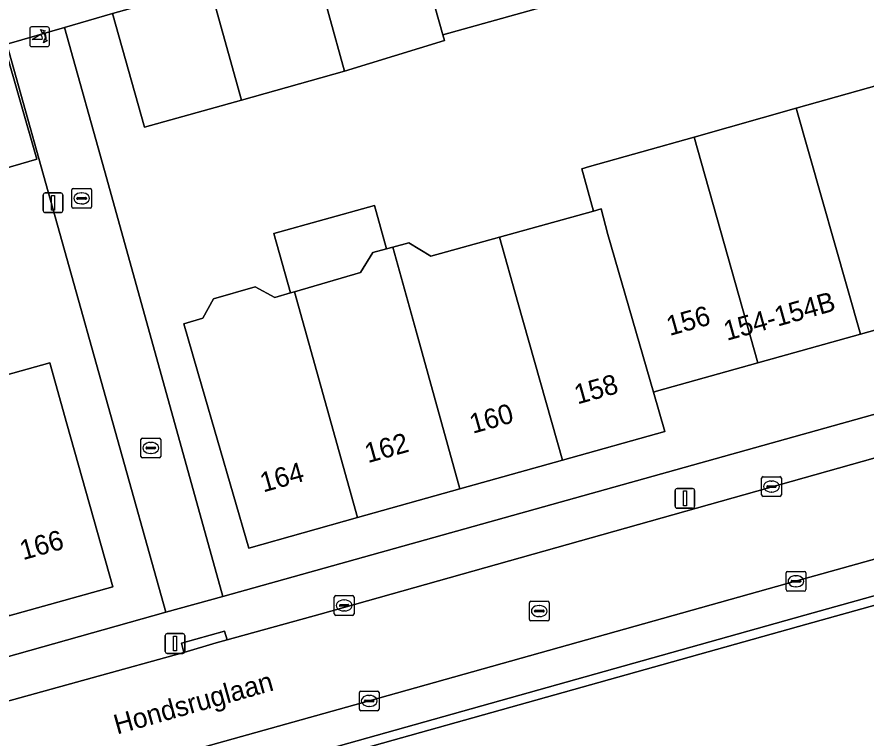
# Model space of a CAD drawing. Extents: x 159626 to 160723, y 388173 to 389416.
# Drawn here: x 159883.2 to 159926.3, y 388254.47 to 388291.06 of the extents above; entities that cross this region are included whole.
import ezdxf

# ---------------------------------------------------------------- set-up
doc = ezdxf.new("R2010")
doc.units = 0
for name, color, linetype in [('IMGEO_Erf', 7, 'Continuous'), ('IMGEO_Groenvoorziening', 7, 'Continuous'), ('IMGEO_Kolk', 7, 'Continuous'), ('IMGEO_Lichtmast', 7, 'Continuous'), ('IMGEO_Openbare_ruimte_label', 7, 'Continuous'), ('IMGEO_Pand', 7, 'Continuous'), ('IMGEO_Pand_nummerreeks', 7, 'Continuous'), ('IMGEO_Parkeervlak_open', 7, 'Continuous'), ('IMGEO_Poller', 7, 'Continuous'), ('IMGEO_Rijbaan_lokaal_open', 7, 'Continuous'), ('IMGEO_Rioolput', 7, 'Continuous'), ('IMGEO_Voetpad_open', 7, 'Continuous')]:
    doc.layers.add(name, color=color, linetype=linetype)

msp = doc.modelspace()

# ---------------------------------------------------------------- linework, layer by layer
at = {"layer": 'IMGEO_Erf'}
for points in [[(159929.16, 388302.674), (159925.978, 388301.769), (159926.807, 388298.808), (159925.022, 388298.308), (159922.902, 388297.714), (159922.077, 388300.659), (159918.909, 388299.871), (159920.407, 388294.517), (159915.286, 388293.084), (159909.857, 388291.564), (159904.817, 388290.154), (159904.899, 388289.863), (159899.82, 388288.312), (159894.588, 388286.845), (159889.668, 388285.465), (159888.049, 388291.237), (159885.607, 388290.526), (159887.756, 388282.848), (159893.644, 388261.656), (159940.482, 388274.742)], [(159850.46, 388260.367), (159853.266, 388250.313), (159854.746, 388250.727), (159859.945, 388252.179), (159890.751, 388260.859), (159882.69, 388289.677), (159882.551, 388289.637), (159884.21, 388283.84), (159880.306, 388282.712), (159880.026, 388283.683), (159876.635, 388282.704), (159876.906, 388281.765), (159871.718, 388280.315), (159866.463, 388278.846), (159861.175, 388277.368), (159861.009, 388277.956), (159855.902, 388276.515), (159855.316, 388278.592), (159852.955, 388277.926), (159852.544, 388279.397)], [(159931.153, 388276.402), (159926.023, 388274.966), (159920.814, 388273.508), (159915.661, 388272.065), (159915.51, 388272.023), (159916.089, 388270.02), (159910.895, 388268.566), (159905.683, 388267.106), (159900.487, 388265.651), (159894.96, 388264.103), (159892.584, 388272.322), (159891.668, 388275.492), (159892.633, 388275.771), (159893.179, 388276.762), (159895.293, 388277.373), (159896.284, 388276.827), (159897.081, 388277.057), (159896.245, 388280.08), (159901.341, 388281.499), (159901.952, 388279.289), (159902.283, 388279.38), (159903.085, 388279.602), (159904.21, 388278.924), (159907.698, 388279.89), (159912.462, 388281.209), (159911.874, 388283.358), (159912.268, 388283.469), (159917.578, 388284.967), (159922.75, 388286.426), (159927.938, 388287.889)]]:
    msp.add_lwpolyline(points, dxfattribs=at)
msp.add_lwpolyline([(159874.428, 388270.612), (159875.294, 388267.502), (159878.413, 388268.37), (159877.55, 388271.473), (159879.605, 388272.045), (159880.054, 388272.17), (159884.871, 388273.51), (159885.734, 388270.407), (159888.06, 388262.147), (159882.79, 388260.673), (159877.604, 388259.222), (159872.418, 388257.772), (159867.232, 388256.321), (159862.028, 388254.865), (159856.404, 388253.292), (159855.061, 388258.109), (159854.088, 388261.6), (159853.216, 388264.759), (159858.849, 388266.313), (159864.029, 388267.742), (159869.246, 388269.182)], close=True, dxfattribs=at)
at = {"layer": 'IMGEO_Groenvoorziening'}
msp.add_lwpolyline([(160020.117, 388276.986), (160019.381, 388280.018), (160019.313, 388280.785), (160019.315, 388281.813), (160019.579, 388287.147), (160016.393, 388286.257), (160000, 388281.676), (159943.07, 388265.766), (159923.296, 388260.24), (159886.729, 388250), (159844.944, 388238.299), (159842.813, 388239.959), (159842.555, 388239.919), (159842.41, 388239.878), (159841.82, 388239.721)], dxfattribs=at)
at = {"layer": 'IMGEO_Kolk'}
for p, q in [((159886.057, 388282.356), (159886.909, 388282.356)), ((159885.982, 388281.43), (159885.982, 388282.282)), ((159886.284, 388281.899), (159886.682, 388281.899)), ((159886.47, 388282.136), (159886.495, 388282.136)), ((159886.983, 388282.282), (159886.983, 388281.43)), ((159886.241, 388281.85), (159886.241, 388281.862)), ((159886.679, 388281.813), (159886.281, 388281.813)), ((159886.493, 388281.576), (159886.468, 388281.576)), ((159886.725, 388281.862), (159886.725, 388281.85)), ((159886.909, 388281.356), (159886.057, 388281.356)), ((159889.492, 388268.762), (159889.492, 388269.614)), ((159889.567, 388269.688), (159890.419, 388269.688)), ((159889.98, 388269.468), (159890.005, 388269.468)), ((159890.493, 388269.614), (159890.493, 388268.762)), ((159889.751, 388269.182), (159889.751, 388269.194)), ((159890.189, 388269.145), (159889.791, 388269.145)), ((159889.794, 388269.231), (159890.192, 388269.231)), ((159890.235, 388269.194), (159890.235, 388269.182)), ((159890.419, 388268.688), (159889.567, 388268.688)), ((159890.003, 388268.908), (159889.978, 388268.908)), ((159921, 388266.805), (159921, 388267.657)), ((159921.075, 388267.731), (159921.927, 388267.731)), ((159922.001, 388267.657), (159922.001, 388266.805)), ((159921.259, 388267.225), (159921.259, 388267.237)), ((159921.302, 388267.274), (159921.7, 388267.274)), ((159921.488, 388267.511), (159921.513, 388267.511)), ((159921.743, 388267.237), (159921.743, 388267.225)), ((159921.697, 388267.188), (159921.299, 388267.188)), ((159921.511, 388266.951), (159921.486, 388266.951)), ((159921.927, 388266.731), (159921.075, 388266.731)), ((159922.314, 388262.923), (159923.166, 388262.923)), ((159922.239, 388261.997), (159922.239, 388262.849)), ((159922.727, 388262.703), (159922.752, 388262.703)), ((159923.24, 388262.849), (159923.24, 388261.997)), ((159922.498, 388262.417), (159922.498, 388262.429)), ((159922.936, 388262.38), (159922.538, 388262.38)), ((159922.541, 388262.466), (159922.939, 388262.466)), ((159922.75, 388262.143), (159922.725, 388262.143)), ((159922.982, 388262.429), (159922.982, 388262.417)), ((159899.307, 388260.768), (159899.307, 388261.62)), ((159899.382, 388261.694), (159900.234, 388261.694)), ((159900.308, 388261.62), (159900.308, 388260.768)), ((159923.166, 388261.923), (159922.314, 388261.923)), ((159899.566, 388261.188), (159899.566, 388261.2)), ((159899.609, 388261.237), (159900.007, 388261.237)), ((159899.795, 388261.474), (159899.82, 388261.474)), ((159900.05, 388261.2), (159900.05, 388261.188)), ((159900.004, 388261.151), (159899.606, 388261.151)), ((159899.818, 388260.914), (159899.793, 388260.914)), ((159900.234, 388260.694), (159899.382, 388260.694)), ((159900.579, 388255.926), (159900.579, 388256.778)), ((159900.654, 388256.852), (159901.506, 388256.852)), ((159901.067, 388256.632), (159901.092, 388256.632)), ((159901.58, 388256.778), (159901.58, 388255.926)), ((159900.838, 388256.346), (159900.838, 388256.358)), ((159901.276, 388256.309), (159900.878, 388256.309)), ((159900.881, 388256.395), (159901.279, 388256.395)), ((159901.09, 388256.072), (159901.065, 388256.072)), ((159901.322, 388256.358), (159901.322, 388256.346)), ((159901.506, 388255.852), (159900.654, 388255.852))]:
    msp.add_line(p, q, dxfattribs=at)
for points in [[(159886.057, 388282.356), (159886.909, 388282.356)], [(159885.982, 388281.43), (159885.982, 388282.282)], [(159886.983, 388282.282), (159886.983, 388281.43)], [(159886.909, 388281.356), (159886.057, 388281.356)], [(159889.492, 388268.762), (159889.492, 388269.614)], [(159889.567, 388269.688), (159890.419, 388269.688)], [(159890.493, 388269.614), (159890.493, 388268.762)], [(159890.419, 388268.688), (159889.567, 388268.688)], [(159921, 388266.805), (159921, 388267.657)], [(159921.075, 388267.731), (159921.927, 388267.731)], [(159922.001, 388267.657), (159922.001, 388266.805)], [(159921.927, 388266.731), (159921.075, 388266.731)], [(159922.314, 388262.923), (159923.166, 388262.923)], [(159922.239, 388261.997), (159922.239, 388262.849)], [(159923.24, 388262.849), (159923.24, 388261.997)], [(159899.307, 388260.768), (159899.307, 388261.62)], [(159899.382, 388261.694), (159900.234, 388261.694)], [(159900.308, 388261.62), (159900.308, 388260.768)], [(159923.166, 388261.923), (159922.314, 388261.923)], [(159900.234, 388260.694), (159899.382, 388260.694)], [(159900.579, 388255.926), (159900.579, 388256.778)], [(159900.654, 388256.852), (159901.506, 388256.852)], [(159901.58, 388256.778), (159901.58, 388255.926)], [(159901.506, 388255.852), (159900.654, 388255.852)]]:
    msp.add_lwpolyline(points, dxfattribs=at)
for centre, radius, start, end in [((159886.059, 388282.28), 0.0765, 91.552, 178.448), ((159886.059, 388282.28), 0.0765, 91.552, 178.448), ((159886.907, 388282.28), 0.0765, 1.552, 88.448), ((159886.907, 388282.28), 0.0765, 1.552, 88.448), ((159886.281, 388281.859), 0.0403, 85.8775, 175.7526), ((159886.686, 388281.861), 0.0386, 1.7309, 96.639), ((159886.278, 388281.849), 0.0366, 178.938, 274.7102), ((159886.682, 388281.856), 0.043, 264.8664, 352.4533), ((159886.059, 388281.432), 0.0765, 181.552, 268.448), ((159886.059, 388281.432), 0.0765, 181.552, 268.448), ((159886.907, 388281.432), 0.0765, 271.552, 358.448), ((159886.907, 388281.432), 0.0765, 271.552, 358.448), ((159889.569, 388269.612), 0.0765, 91.552, 178.448), ((159889.569, 388269.612), 0.0765, 91.552, 178.448), ((159890.417, 388269.612), 0.0765, 1.552, 88.448), ((159890.417, 388269.612), 0.0765, 1.552, 88.448), ((159889.791, 388269.191), 0.0403, 85.8775, 175.7526), ((159889.788, 388269.181), 0.0366, 178.938, 274.7102), ((159890.192, 388269.188), 0.043, 264.8664, 352.4533), ((159890.196, 388269.193), 0.0386, 1.7309, 96.639), ((159889.569, 388268.764), 0.0765, 181.552, 268.448), ((159889.569, 388268.764), 0.0765, 181.552, 268.448), ((159890.417, 388268.764), 0.0765, 271.552, 358.448), ((159890.417, 388268.764), 0.0765, 271.552, 358.448), ((159921.077, 388267.655), 0.0765, 91.552, 178.448), ((159921.077, 388267.655), 0.0765, 91.552, 178.448), ((159921.925, 388267.655), 0.0765, 1.552, 88.448), ((159921.925, 388267.655), 0.0765, 1.552, 88.448), ((159921.299, 388267.234), 0.0403, 85.8775, 175.7526), ((159921.296, 388267.224), 0.0366, 178.938, 274.7102), ((159921.7, 388267.231), 0.043, 264.8664, 352.4533), ((159921.704, 388267.236), 0.0386, 1.7309, 96.639), ((159921.077, 388266.807), 0.0765, 181.552, 268.448), ((159921.077, 388266.807), 0.0765, 181.552, 268.448), ((159921.925, 388266.807), 0.0765, 271.552, 358.448), ((159921.925, 388266.807), 0.0765, 271.552, 358.448), ((159922.316, 388262.847), 0.0765, 91.552, 178.448), ((159922.316, 388262.847), 0.0765, 91.552, 178.448), ((159923.164, 388262.847), 0.0765, 1.552, 88.448), ((159923.164, 388262.847), 0.0765, 1.552, 88.448), ((159922.538, 388262.426), 0.0403, 85.8775, 175.7526), ((159922.535, 388262.416), 0.0366, 178.938, 274.7102), ((159922.939, 388262.423), 0.043, 264.8664, 352.4533), ((159922.943, 388262.428), 0.0386, 1.7309, 96.639), ((159899.384, 388261.618), 0.0765, 91.552, 178.448), ((159899.384, 388261.618), 0.0765, 91.552, 178.448), ((159900.232, 388261.618), 0.0765, 1.552, 88.448), ((159900.232, 388261.618), 0.0765, 1.552, 88.448), ((159922.316, 388261.999), 0.0765, 181.552, 268.448), ((159922.316, 388261.999), 0.0765, 181.552, 268.448), ((159923.164, 388261.999), 0.0765, 271.552, 358.448), ((159923.164, 388261.999), 0.0765, 271.552, 358.448), ((159899.606, 388261.197), 0.0403, 85.8775, 175.7526), ((159899.603, 388261.187), 0.0366, 178.938, 274.7102), ((159900.007, 388261.194), 0.043, 264.8664, 352.4533), ((159900.011, 388261.199), 0.0386, 1.7309, 96.639), ((159899.384, 388260.77), 0.0765, 181.552, 268.448), ((159899.384, 388260.77), 0.0765, 181.552, 268.448), ((159900.232, 388260.77), 0.0765, 271.552, 358.448), ((159900.232, 388260.77), 0.0765, 271.552, 358.448), ((159900.656, 388256.776), 0.0765, 91.552, 178.448), ((159900.656, 388256.776), 0.0765, 91.552, 178.448), ((159901.504, 388256.776), 0.0765, 1.552, 88.448), ((159901.504, 388256.776), 0.0765, 1.552, 88.448), ((159900.878, 388256.355), 0.0403, 85.8775, 175.7526), ((159900.875, 388256.345), 0.0366, 178.938, 274.7102), ((159901.279, 388256.352), 0.043, 264.8664, 352.4533), ((159901.283, 388256.357), 0.0386, 1.7309, 96.639), ((159900.656, 388255.928), 0.0765, 181.552, 268.448), ((159900.656, 388255.928), 0.0765, 181.552, 268.448), ((159901.504, 388255.928), 0.0765, 271.552, 358.448), ((159901.504, 388255.928), 0.0765, 271.552, 358.448)]:
    msp.add_arc(centre, radius, start, end, dxfattribs=at)
for centre, major_axis, ratio, start_param, end_param in [((159886.469, 388281.856), (-0.387, 0.002), 0.722429, 4.712389, 7.853982), ((159886.494, 388281.856), (-0.39, 0.002), 0.717154, 1.570796, 4.712389), ((159889.979, 388269.188), (-0.387, 0.002), 0.722429, 4.712389, 7.853982), ((159890.004, 388269.188), (-0.39, 0.002), 0.717154, 1.570796, 4.712389), ((159921.487, 388267.231), (-0.387, 0.002), 0.722429, 4.712389, 7.853982), ((159921.512, 388267.231), (-0.39, 0.002), 0.717154, 1.570796, 4.712389), ((159922.726, 388262.423), (-0.387, 0.002), 0.722429, 4.712389, 7.853982), ((159922.751, 388262.423), (-0.39, 0.002), 0.717154, 1.570796, 4.712389), ((159899.794, 388261.194), (-0.387, 0.002), 0.722429, 4.712389, 7.853982), ((159899.819, 388261.194), (-0.39, 0.002), 0.717154, 1.570796, 4.712389), ((159901.066, 388256.352), (-0.387, 0.002), 0.722429, 4.712389, 7.853982), ((159901.091, 388256.352), (-0.39, 0.002), 0.717154, 1.570796, 4.712389)]:
    msp.add_ellipse(centre, major_axis=major_axis, ratio=ratio, start_param=start_param, end_param=end_param, dxfattribs=at)
at = {"layer": 'IMGEO_Lichtmast'}
for p, q in [((159884.534, 388281.233), (159884.534, 388282.033)), ((159884.534, 388282.033), (159884.534, 388281.233)), ((159884.634, 388282.133), (159885.424, 388282.133)), ((159885.424, 388282.133), (159884.634, 388282.133)), ((159885.524, 388282.033), (159885.524, 388281.233)), ((159885.524, 388281.233), (159885.524, 388282.033)), ((159885.424, 388281.133), (159884.634, 388281.133)), ((159884.634, 388281.133), (159885.424, 388281.133)), ((159916.608, 388266.229), (159916.608, 388267.029)), ((159916.608, 388267.029), (159916.608, 388266.229)), ((159916.708, 388267.129), (159917.498, 388267.129)), ((159917.498, 388267.129), (159916.708, 388267.129)), ((159917.598, 388267.029), (159917.598, 388266.229)), ((159917.598, 388266.229), (159917.598, 388267.029)), ((159917.498, 388266.129), (159916.708, 388266.129)), ((159916.708, 388266.129), (159917.498, 388266.129)), ((159890.724, 388258.864), (159890.724, 388259.664)), ((159890.724, 388259.664), (159890.724, 388258.864)), ((159890.824, 388259.764), (159891.614, 388259.764)), ((159891.614, 388259.764), (159890.824, 388259.764)), ((159891.714, 388259.664), (159891.714, 388258.864)), ((159891.714, 388258.864), (159891.714, 388259.664)), ((159891.614, 388258.764), (159890.824, 388258.764)), ((159890.824, 388258.764), (159891.614, 388258.764))]:
    msp.add_line(p, q, dxfattribs=at)
for points in [[(159884.954, 388282.008), (159885.104, 388282.008), (159885.104, 388281.258), (159884.954, 388281.258), (159884.954, 388282.008)], [(159917.028, 388267.004), (159917.178, 388267.004), (159917.178, 388266.254), (159917.028, 388266.254), (159917.028, 388267.004)], [(159891.144, 388259.639), (159891.294, 388259.639), (159891.294, 388258.889), (159891.144, 388258.889), (159891.144, 388259.639)]]:
    msp.add_lwpolyline(points, dxfattribs=at)
for centre, start, end in [((159884.634, 388282.033), 90, 180), ((159884.634, 388282.033), 90, 180), ((159885.424, 388282.033), 0, 90), ((159885.424, 388282.033), 360, 90), ((159884.634, 388281.233), 180, 270), ((159884.634, 388281.233), 180, 270), ((159885.424, 388281.233), 270, 0), ((159885.424, 388281.233), 270, 0), ((159916.708, 388267.029), 90, 180), ((159916.708, 388267.029), 90, 180), ((159917.498, 388267.029), 0, 90), ((159917.498, 388267.029), 360, 90), ((159916.708, 388266.229), 180, 270), ((159916.708, 388266.229), 180, 270), ((159917.498, 388266.229), 270, 0), ((159917.498, 388266.229), 270, 0), ((159890.824, 388259.664), 90, 180), ((159890.824, 388259.664), 90, 180), ((159891.614, 388259.664), 0, 90), ((159891.614, 388259.664), 360, 90), ((159890.824, 388258.864), 180, 270), ((159890.824, 388258.864), 180, 270), ((159891.614, 388258.864), 270, 0), ((159891.614, 388258.864), 270, 0)]:
    msp.add_arc(centre, 0.1, start, end, dxfattribs=at)
at = {"layer": 'IMGEO_Pand'}
for points in [[(159903.318, 388295.508), (159904.817, 388290.154), (159909.857, 388291.564), (159908.311, 388296.905)], [(159899.82, 388288.312), (159904.899, 388289.863), (159904.817, 388290.154), (159903.318, 388295.508), (159898.228, 388294.085)], [(159899.82, 388288.312), (159898.228, 388294.085), (159893.316, 388292.711), (159892.981, 388292.617), (159894.588, 388286.845)], [(159894.588, 388286.845), (159892.981, 388292.617), (159888.049, 388291.237), (159889.668, 388285.465)], [(159875.231, 388287.609), (159876.635, 388282.704), (159880.026, 388283.683), (159880.306, 388282.712), (159884.21, 388283.84), (159882.551, 388289.637), (159878.62, 388288.548)], [(159922.75, 388286.426), (159926.023, 388274.966), (159931.153, 388276.402), (159927.938, 388287.889)], [(159922.75, 388286.426), (159917.578, 388284.967), (159920.814, 388273.508), (159926.023, 388274.966)], [(159917.578, 388284.967), (159912.268, 388283.469), (159911.874, 388283.358), (159912.462, 388281.209), (159912.847, 388281.316), (159913.195, 388280.024), (159915.51, 388272.023), (159915.661, 388272.065), (159920.814, 388273.508)], [(159897.081, 388277.057), (159897.295, 388277.119), (159900.645, 388278.088), (159901.27, 388279.1), (159901.952, 388279.289), (159901.341, 388281.499), (159896.245, 388280.08)], [(159912.462, 388281.209), (159907.698, 388279.89), (159908.629, 388276.568), (159910.895, 388268.566), (159916.089, 388270.02), (159915.51, 388272.023), (159913.195, 388280.024), (159912.847, 388281.316)], [(159905.683, 388267.106), (159910.895, 388268.566), (159908.629, 388276.568), (159907.698, 388279.89), (159904.21, 388278.924), (159903.085, 388279.602), (159902.283, 388279.38), (159903.458, 388275.119)], [(159903.458, 388275.119), (159902.283, 388279.38), (159901.952, 388279.289), (159901.27, 388279.1), (159900.645, 388278.088), (159897.295, 388277.119), (159900.487, 388265.651), (159905.683, 388267.106)], [(159897.295, 388277.119), (159897.081, 388277.057), (159896.284, 388276.827), (159895.293, 388277.373), (159893.179, 388276.762), (159892.633, 388275.771), (159891.668, 388275.492), (159892.584, 388272.322), (159894.96, 388264.103), (159900.487, 388265.651)], [(159882.79, 388260.673), (159888.06, 388262.147), (159885.734, 388270.407), (159884.871, 388273.51), (159880.054, 388272.17), (159879.605, 388272.045), (159880.535, 388268.708)]]:
    msp.add_lwpolyline(points, close=True, dxfattribs=at)
at = {"layer": 'IMGEO_Parkeervlak_open'}
for points in [[(160015.391, 388288.325), (160013.445, 388287.791), (160000.787, 388284.187), (160000, 388283.967), (159961.24, 388273.152), (159942.469, 388267.934), (159942.447, 388267.928), (159922.721, 388262.424), (159901.075, 388256.353), (159883.393, 388251.41), (159878.37, 388250), (159863.481, 388245.821), (159848.736, 388241.658), (159842.813, 388239.959)], [(159845.459, 388238.901), (159885.039, 388250), (159923.193, 388260.699), (159942.941, 388266.216), (160000, 388282.156), (160013.39, 388285.897)]]:
    msp.add_lwpolyline(points, dxfattribs=at)
at = {"layer": 'IMGEO_Poller'}
for p, q in [((159884.751, 388290.557), (159883.943, 388290.557)), ((159884.751, 388290.557), (159883.943, 388290.557)), ((159883.849, 388290.462), (159883.849, 388289.655)), ((159883.849, 388290.462), (159883.849, 388289.655)), ((159884.845, 388289.655), (159884.845, 388290.462)), ((159884.845, 388289.655), (159884.845, 388290.462)), ((159883.943, 388289.56), (159884.751, 388289.56)), ((159883.943, 388289.56), (159884.751, 388289.56))]:
    msp.add_line(p, q, dxfattribs=at)
for points in [[(159884.484, 388289.913), (159883.971, 388289.913), (159884.401, 388290.188)], [(159884.528, 388290.286), (159884.516, 388290.213), (159884.391, 388290.418)], [(159884.391, 388290.418), (159884.622, 388290.352), (159884.551, 388290.32)], [(159884.544, 388289.741), (159884.61, 388289.972), (159884.64, 388289.904)], [(159884.676, 388289.877), (159884.748, 388289.866), (159884.544, 388289.741)]]:
    msp.add_lwpolyline(points, dxfattribs=at)
for centre, radius, start, end in [((159883.943, 388290.462), 0.0946, 90, 180), ((159883.943, 388290.462), 0.0946, 90, 180), ((159884.751, 388290.462), 0.0946, 0, 90), ((159884.751, 388290.462), 0.0946, 0, 90), ((159884.156, 388289.963), 0.332, 351.3247, 42.4854), ((159884.17, 388289.973), 0.476, 351.7527, 41.1691), ((159884.17, 388289.973), 0.516, 349.3569, 42.2912), ((159883.943, 388289.655), 0.0946, 180, 270), ((159883.943, 388289.655), 0.0946, 180, 270), ((159884.751, 388289.655), 0.0946, 270, 0), ((159884.751, 388289.655), 0.0946, 270, 0)]:
    msp.add_arc(centre, radius, start, end, dxfattribs=at)
at = {"layer": 'IMGEO_Rijbaan_lokaal_open'}
for points in [[(159864.8, 388360.991), (159882.996, 388295.92), (159881.089, 388295.408), (159882.69, 388289.677), (159885.607, 388290.526), (159888.049, 388291.237), (159892.981, 388292.617), (159893.316, 388292.711), (159893.045, 388293.71), (159891.313, 388293.23), (159890.096, 388297.603), (159889.521, 388297.441), (159889.19, 388298.597), (159888.047, 388298.275), (159886.562, 388297.856), (159886.13, 388299.399), (159880.05, 388321.131)], [(159941.069, 388272.705), (159898.585, 388260.761), (159893.865, 388259.454), (159893.304, 388259.29), (159891.674, 388258.813), (159887.008, 388257.53), (159863.19, 388250.942), (159859.832, 388250), (159855.844, 388248.881), (159841.477, 388244.85), (159822.731, 388239.568), (159822.575, 388239.522)], [(159841.82, 388239.721), (159842.41, 388239.878), (159842.555, 388239.919), (159842.813, 388239.959), (159848.736, 388241.658), (159863.481, 388245.821), (159878.37, 388250), (159883.393, 388251.41), (159901.075, 388256.353), (159922.721, 388262.424), (159942.447, 388267.928)]]:
    msp.add_lwpolyline(points, dxfattribs=at)
at = {"layer": 'IMGEO_Rioolput'}
for p, q in [((159909.211, 388260.482), (159909.211, 388261.334)), ((159909.286, 388261.408), (159910.138, 388261.408)), ((159909.699, 388261.188), (159909.724, 388261.188)), ((159910.212, 388261.334), (159910.212, 388260.482)), ((159909.47, 388260.902), (159909.47, 388260.914)), ((159909.908, 388260.865), (159909.51, 388260.865)), ((159909.513, 388260.951), (159909.911, 388260.951)), ((159909.954, 388260.914), (159909.954, 388260.902)), ((159910.138, 388260.408), (159909.286, 388260.408)), ((159909.722, 388260.628), (159909.697, 388260.628))]:
    msp.add_line(p, q, dxfattribs=at)
for points in [[(159909.211, 388260.482), (159909.211, 388261.334)], [(159909.286, 388261.408), (159910.138, 388261.408)], [(159910.212, 388261.334), (159910.212, 388260.482)], [(159910.138, 388260.408), (159909.286, 388260.408)]]:
    msp.add_lwpolyline(points, dxfattribs=at)
for centre, radius, start, end in [((159909.288, 388261.332), 0.0765, 91.552, 178.448), ((159909.288, 388261.332), 0.0765, 91.552, 178.448), ((159910.136, 388261.332), 0.0765, 1.552, 88.448), ((159910.136, 388261.332), 0.0765, 1.552, 88.448), ((159909.51, 388260.911), 0.0403, 85.8775, 175.7526), ((159909.507, 388260.901), 0.0366, 178.938, 274.7102), ((159909.911, 388260.908), 0.043, 264.8664, 352.4533), ((159909.915, 388260.913), 0.0386, 1.7309, 96.639), ((159909.288, 388260.484), 0.0765, 181.552, 268.448), ((159909.288, 388260.484), 0.0765, 181.552, 268.448), ((159910.136, 388260.484), 0.0765, 271.552, 358.448), ((159910.136, 388260.484), 0.0765, 271.552, 358.448)]:
    msp.add_arc(centre, radius, start, end, dxfattribs=at)
for centre, major_axis, ratio, start_param, end_param in [((159909.698, 388260.908), (-0.387, 0.002), 0.722429, 4.712389, 7.853982), ((159909.723, 388260.908), (-0.39, 0.002), 0.717154, 1.570796, 4.712389)]:
    msp.add_ellipse(centre, major_axis=major_axis, ratio=ratio, start_param=start_param, end_param=end_param, dxfattribs=at)
at = {"layer": 'IMGEO_Voetpad_open'}
for points in [[(160014.596, 388292.994), (160013.985, 388295.31), (160013.03, 388294.925), (160000, 388291.371), (159940.482, 388274.742), (159893.644, 388261.656), (159890.751, 388260.859), (159859.945, 388252.179), (159854.746, 388250.727), (159853.266, 388250.313), (159853.151, 388250.281), (159853.021, 388250.711), (159850.494, 388250), (159845.138, 388248.493), (159844.644, 388248.354), (159842.921, 388247.869), (159839.772, 388246.983), (159784.145, 388231.332), (159767.275, 388225.855), (159755.968, 388222.214)], [(159842.813, 388239.959), (159844.944, 388238.299), (159886.729, 388250), (159923.296, 388260.24), (159943.07, 388265.766), (160000, 388281.676), (160016.393, 388286.257), (160015.802, 388288.44)], [(160013.39, 388285.897), (160000, 388282.156), (159942.941, 388266.216), (159923.193, 388260.699), (159885.039, 388250), (159845.459, 388238.901)], [(159760.201, 388220.898), (159783.809, 388228.543), (159784.206, 388228.672), (159803.017, 388233.924), (159822.575, 388239.522), (159822.731, 388239.568), (159841.477, 388244.85), (159855.844, 388248.881), (159859.832, 388250), (159863.19, 388250.942), (159887.008, 388257.53), (159891.674, 388258.813), (159891.55, 388259.277), (159893.727, 388259.886), (159893.865, 388259.454), (159898.585, 388260.761), (159941.069, 388272.705)]]:
    msp.add_lwpolyline(points, dxfattribs=at)
for points in [[(159887.756, 388282.848), (159885.607, 388290.526), (159882.69, 388289.677), (159890.751, 388260.859), (159893.644, 388261.656)], [(159893.727, 388259.886), (159891.55, 388259.277), (159891.674, 388258.813), (159893.304, 388259.29), (159893.865, 388259.454)]]:
    msp.add_lwpolyline(points, close=True, dxfattribs=at)

# ---------------------------------------------------------------- texts
at = {"layer": 'IMGEO_Openbare_ruimte_label'}
msp.add_text('Hondsruglaan', height=1, rotation=15.7173, dxfattribs=at).set_placement((159888.277, 388254.644))
at = {"layer": 'IMGEO_Pand_nummerreeks'}
for s, rotation, p in [('154-154B', 15.636, (159919.235, 388274.623)), ('156', 15.6417, (159916.329, 388274.869)), ('158', 15.6475, (159911.651, 388271.394)), ('160', 15.6449, (159906.335, 388269.905)), ('162', 15.6475, (159901.013, 388268.415)), ('164', 15.6475, (159895.699, 388266.927)), ('166', 15.6277, (159883.504, 388263.489))]:
    msp.add_text(s, height=1, rotation=rotation, dxfattribs=at).set_placement(p)

doc.saveas('drawing.dxf')
